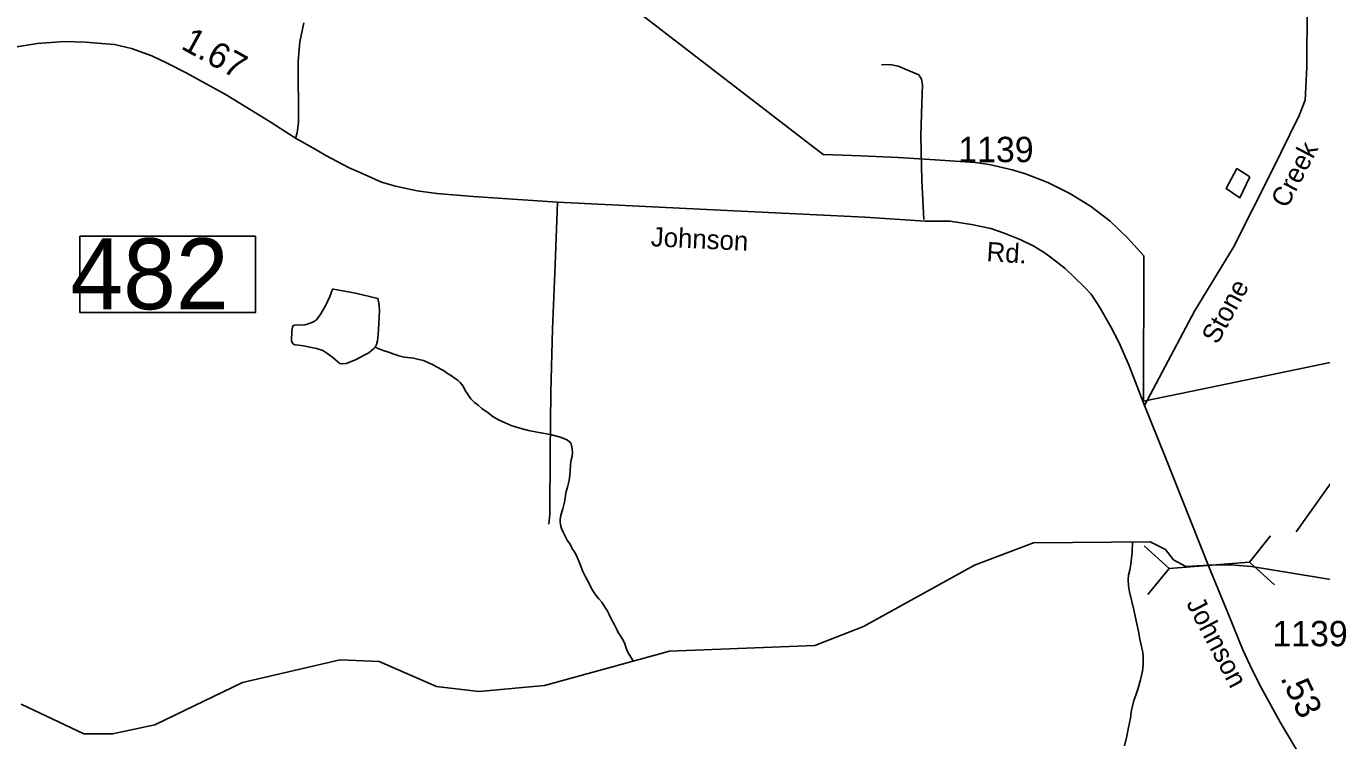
# Model space of a CAD drawing. Extents: x 2082433 to 2279600, y 546599 to 755198.
# Drawn here: x 2167630 to 2174018, y 574532 to 578053 of the extents above; entities that cross this region are included whole.
import ezdxf

# ---------------------------------------------------------------- set-up
doc = ezdxf.new("R2010")
doc.units = 0
for name, color, linetype in [('Exist Boundary Political Fire Districts', 7, 'Continuous'), ('Exist Hydrographic Creek Single Shore', 7, 'Continuous'), ('Exist Hydrographic Misc Water Feature', 7, 'Continuous'), ('Exist Hydrographic Pond Under 1500 Sq Ft', 7, 'Continuous'), ('Exist Road Non-System Type 51', 7, 'Continuous'), ('Exist Road Primary Interstate Structure Standard Bridge Number Label', 7, 'Continuous'), ('Exist Road Secondary Mileage Hundredths English Label', 7, 'Continuous'), ('Exist Road Secondary Structure Pipe CELL', 7, 'Continuous'), ('Exist Road Secondary Structure Pipe Number Label', 7, 'Continuous'), ('Exist Road Secondary Type 51 Attributed', 7, 'Continuous'), ('Exist Road Secondary Type 51 Label', 7, 'Continuous'), ('Exist Road Secondary Type 51 Number Label', 7, 'Continuous')]:
    doc.layers.add(name, color=color, linetype=linetype)

msp = doc.modelspace()

# ---------------------------------------------------------------- linework, layer by layer
at = {"layer": 'Exist Boundary Political Fire Districts'}
msp.add_lwpolyline([(2156045.8, 582536.1), (2162215, 581602.2), (2166199.7, 581546), (2171562.1, 577419.8), (2171565.7, 577419.7), (2171748.4, 577413.3), (2171931.6, 577404.5), (2172114.5, 577393.2), (2172311.9, 577379.3), (2172381.2, 577369.3), (2172495.2, 577343.9), (2172561.1, 577323.9), (2172671, 577281.8), (2172779.2, 577227.5), (2172880.9, 577163.7), (2172977.5, 577089.7), (2173065.3, 577007.2), (2173144, 576918.7), (2173143.2, 576203.2), (2173430.5, 576262.8), (2177377.7, 577081.9)], dxfattribs=at)
at = {"layer": 'Exist Hydrographic Creek Single Shore'}
for points in [[(2169352.8, 576468.9), (2169363.5, 576463.6), (2169379.5, 576457.9), (2169401.6, 576450.2), (2169419.9, 576444.2), (2169439.8, 576436.3), (2169451.9, 576432.4), (2169469.5, 576426.5), (2169495.7, 576420.5), (2169527.9, 576416.9), (2169541.5, 576414.8), (2169567.7, 576408.8), (2169591.9, 576403.1), (2169612, 576393.3), (2169636.2, 576383.5), (2169655.9, 576371.6), (2169689.9, 576353.9), (2169710.2, 576339.9), (2169724.2, 576331.7), (2169736.3, 576323.7), (2169752.3, 576312), (2169762.3, 576304), (2169772.8, 576294.3), (2169786.7, 576276.4), (2169796.6, 576256.2), (2169808.9, 576238.5), (2169817.1, 576226.4), (2169824.9, 576214.2), (2169832.8, 576206.6), (2169843.1, 576196.5), (2169860.7, 576182.9), (2169879, 576166.7), (2169909.3, 576145.1), (2169933.1, 576126.9), (2169961.2, 576111.4), (2169993.8, 576095.5), (2170023.8, 576083.6), (2170065.6, 576070), (2170109.5, 576058.1), (2170159.7, 576048.5), (2170217.7, 576038.9), (2170260, 576026.9), (2170283.8, 576019.2), (2170302, 576011.2), (2170311.6, 576003.2), (2170317.8, 575997.4), (2170319.8, 575991.5), (2170322.3, 575975.3), (2170323.9, 575965.3), (2170326.4, 575951.5), (2170324.4, 575929.5), (2170320.1, 575913.5), (2170316.4, 575891.4), (2170314.5, 575857.2), (2170310.6, 575821.3), (2170306.9, 575799.1), (2170301.2, 575779.3), (2170295.2, 575757.1), (2170291.6, 575739.4), (2170289.7, 575723.1), (2170287.4, 575705.2), (2170283.3, 575691.2), (2170278, 575671.3), (2170268, 575641.2), (2170265.9, 575619.2), (2170265.7, 575605), (2170268.2, 575587.2), (2170272.3, 575575.3), (2170280.3, 575557.4), (2170290.5, 575537.2), (2170300.4, 575517.5), (2170312.7, 575499.4), (2170318.8, 575487.5), (2170325, 575475.6), (2170332.6, 575465.5), (2170345.3, 575441.8), (2170363.3, 575397.7), (2170377.3, 575363.9), (2170389.6, 575336.1), (2170410.1, 575300.2), (2170421.8, 575276.1), (2170434.3, 575256.4), (2170446, 575240.4), (2170456.2, 575228.3), (2170470.2, 575212.4), (2170484.3, 575190.4), (2170496.4, 575170.7), (2170506.2, 575150.6), (2170518.7, 575126.8), (2170532.7, 575100.8), (2170543.1, 575081), (2170551.1, 575063.1), (2170563, 575045.1), (2170577.4, 575021), (2170583.5, 575007.1), (2170591.3, 574985.3), (2170597.7, 574969.3), (2170605.7, 574953.5), (2170617.8, 574935.4), (2170624.9, 574920.7)], [(2167606.6, 574709.4), (2167915.6, 574562.1), (2168057.7, 574562.6), (2168265.6, 574607.5), (2168697.7, 574815.3), (2169179.8, 574926.9), (2169371.7, 574919.8), (2169655.7, 574795.9), (2169863.6, 574772), (2170188.6, 574801.6), (2170803.8, 574969.6), (2171520.7, 574997.7), (2171761.8, 575091.2), (2172309.7, 575395.1), (2172600.7, 575504), (2173175.9, 575508.8), (2173250.7, 575471.2), (2173291.2, 575421), (2173351, 575388.2), (2173466.7, 575393.9), (2173570.9, 575395.9), (2173675.1, 575388.2), (2174526.8, 575248.6)], [(2173049.1, 574503.2), (2173061, 574551.3), (2173068.8, 574593.5), (2173078.6, 574639.4), (2173082.1, 574671.3), (2173088.1, 574699.2), (2173094.2, 574727.5), (2173104, 574753.6), (2173115.5, 574787.5), (2173127.2, 574829.6), (2173137.3, 574871.5), (2173141.4, 574903.7), (2173140.7, 574941.5), (2173138.5, 574965.7), (2173134.6, 574985.4), (2173124.3, 575029.5), (2173118, 575067.4), (2173105.9, 575119.5), (2173095.6, 575173.3), (2173085.2, 575215.1), (2173073.3, 575263.1), (2173068.8, 575293), (2173066.7, 575322.9), (2173068.6, 575344.9), (2173074.3, 575369.2), (2173080.3, 575399.2), (2173086, 575459.1), (2173088.2, 575508.1)]]:
    msp.add_lwpolyline(points, dxfattribs=at)
at = {"layer": 'Exist Hydrographic Misc Water Feature'}
msp.add_lwpolyline([(2173667.5, 577309.7), (2173617.9, 577205.3), (2173549.8, 577250.8), (2173603.1, 577349.4), (2173667.5, 577309.7)], dxfattribs=at)
at = {"layer": 'Exist Hydrographic Pond Under 1500 Sq Ft'}
msp.add_lwpolyline([(2169352.8, 576468.9), (2169345.8, 576461.8), (2169321.7, 576441.6), (2169297.9, 576429.3), (2169256, 576407.3), (2169209.9, 576389.1), (2169193.9, 576386.6), (2169178.1, 576388.6), (2169167.9, 576396.7), (2169143.9, 576418.5), (2169119.7, 576436.4), (2169093.8, 576452.1), (2169063.7, 576462.3), (2169029.7, 576469.9), (2168999.5, 576475.6), (2168973.9, 576479.5), (2168955.8, 576481.4), (2168948, 576485.4), (2168941.3, 576493.4), (2168939.4, 576505.4), (2168941.5, 576545.3), (2168945, 576569.4), (2168947.4, 576573.5), (2168953.2, 576577.5), (2168968.8, 576579.6), (2168993.2, 576577.6), (2169007.1, 576579.5), (2169026.8, 576585.9), (2169048.9, 576593.9), (2169063.1, 576603.9), (2169085, 576634.2), (2169110.2, 576676.3), (2169128.5, 576718.5), (2169134, 576732.3), (2169142, 576754.6), (2169148, 576754.5), (2169256, 576734.9), (2169366.4, 576709.8), (2169370.3, 576685.7), (2169374.6, 576649.7), (2169371.3, 576583.7), (2169367.2, 576533.7), (2169363.5, 576499.7), (2169359.8, 576481.6), (2169352.8, 576468.9)], dxfattribs=at)
at = {"layer": 'Exist Road Non-System Type 51'}
for points in [[(2168960.1, 577499.9), (2168967.8, 577525.7), (2168974.3, 577576.1), (2168973, 577879.9), (2168981.4, 577974.2), (2169000.8, 578068.6)], [(2172058.2, 577098.4), (2172048.5, 577290.6), (2172043.7, 577511), (2172049.3, 577672.3), (2172052.5, 577762.5), (2172047.7, 577790.4), (2172034.1, 577812), (2171983, 577833.6), (2171932.7, 577854.3), (2171893.6, 577862.3), (2171849.7, 577861.5)], [(2170252, 577184.5), (2170240.4, 576875.6), (2170228.1, 576560.2), (2170218.4, 576247.4), (2170216.4, 575950.1), (2170214.5, 575646.3), (2170210, 575595.9)]]:
    msp.add_lwpolyline(points, dxfattribs=at)
at = {"layer": 'Exist Road Primary Interstate Structure Standard Bridge Number Label'}
msp.add_lwpolyline([(2168763.2, 577016.1), (2167896.7, 577016.1), (2167896.7, 576640.5), (2168763.2, 576640.5)], close=True, dxfattribs=at)
at = {"layer": 'Exist Road Secondary Structure Pipe CELL'}
for p, q in [((2173769.3, 575538.7), (2173664.5, 575409.3)), ((2173145.4, 575490.3), (2173268.9, 575378.6)), ((2173268.9, 575378.6), (2173664.5, 575409.3)), ((2173788.1, 575297.6), (2173664.5, 575409.3)), ((2173164.1, 575249.2), (2173268.9, 575378.6))]:
    msp.add_line(p, q, dxfattribs=at)
at = {"layer": 'Exist Road Secondary Structure Pipe Number Label'}
msp.add_line((2173895.3, 575558.8), (2175105.9, 577263.4), dxfattribs=at)
at = {"layer": 'Exist Road Secondary Type 51 Attributed'}
for points in [[(2173148.1, 576181.2), (2173394.4, 576646.8), (2173586.4, 576961.6), (2173773.3, 577333.2), (2173910.9, 577611.8), (2173939.8, 577686.6), (2173948.3, 577849.7), (2173950, 578148.7), (2173955.1, 578388.3), (2173959.3, 578528.9), (2173962.5, 578634.3), (2173951.7, 578709.4), (2173933, 578762.1), (2173900.7, 578819.9), (2173876.4, 578863.8), (2173788.6, 579008.5), (2173623.8, 579283.7), (2173482.8, 579499.5), (2173214.3, 579917.5), (2173110.7, 580085.7), (2173056.3, 580180.8), (2172988.3, 580362.6)], [(2173148.1, 576181.2), (2173103, 576296.8), (2173068.2, 576385.1), (2173021.5, 576493), (2172981.6, 576569.5), (2172926.3, 576665.5), (2172883.9, 576730.9), (2172851.6, 576765.7), (2172756.4, 576857.5), (2172703.8, 576898.2), (2172657, 576933.1), (2172601, 576967.1), (2172538.1, 576998.5), (2172455.7, 577030.8), (2172389.4, 577054.6), (2172294.3, 577073.2), (2172189.1, 577089.9), (2172065.8, 577090.2), (2171767.8, 577109.8), (2170953.7, 577149.7), (2170252, 577184.5), (2169835.8, 577211.6), (2169657.4, 577227.1), (2169559.8, 577240.1), (2169453.8, 577263.3), (2169384, 577282.7), (2169285.8, 577326.7), (2169223.8, 577353.8), (2169110, 577414.5), (2169045.4, 577452), (2168960.1, 577499.9), (2168834.7, 577580), (2168617.6, 577713.1), (2168420.4, 577821.7), (2168327.4, 577869.5), (2168251.1, 577905.7), (2168151.6, 577941.9), (2168066.3, 577961.3), (2167921.9, 577973.4), (2167819.6, 577975.7), (2167685.9, 577967.1), (2167566.3, 577947.2)], [(2174255.1, 573650.6), (2174184.5, 573885), (2174139.5, 574014.9), (2174118.2, 574073.6), (2174087.6, 574152.6), (2174062.2, 574195), (2173992.5, 574325), (2173815.8, 574620.7), (2173724, 574787.2), (2173678.2, 574878.9), (2173633.1, 574977.5), (2173555, 575166.9), (2173463.2, 575390.3), (2173247.5, 575934), (2173148.1, 576181.2)]]:
    msp.add_lwpolyline(points, dxfattribs=at)

# ---------------------------------------------------------------- texts
at = {"layer": 'Exist Road Primary Interstate Structure Standard Bridge Number Label'}
msp.add_text('482', height=350, rotation=360, dxfattribs=at).set_placement((2167849.3, 576656.1))
at = {"layer": 'Exist Road Secondary Mileage Hundredths English Label'}
for s, rotation, p in [('1.67', 331.12995, (2168389.8, 577943.4)), ('.53', 295.66356, (2173815.8, 574838.3))]:
    msp.add_text(s, height=125, rotation=rotation, dxfattribs=at).set_placement(p)
at = {"layer": 'Exist Road Secondary Type 51 Label'}
for s, rotation, p in [('Creek', 62.43578, (2173850.1, 577149.5)), ('Johnson', 357.30424, (2170710.9, 576966.9)), ('Rd.', 356.56882, (2172366.5, 576893.4)), ('Stone', 61.37059, (2173507.3, 576478.6)), ('Johnson', 297.68962, (2173351.2, 575206))]:
    msp.add_text(s, height=95, rotation=rotation, dxfattribs=at).set_placement(p)
at = {"layer": 'Exist Road Secondary Type 51 Number Label'}
for p in [(2172228.7, 577381.3), (2173778, 574994.5)]:
    msp.add_text('1139', height=125, dxfattribs=at).set_placement(p)

doc.saveas('drawing.dxf')
